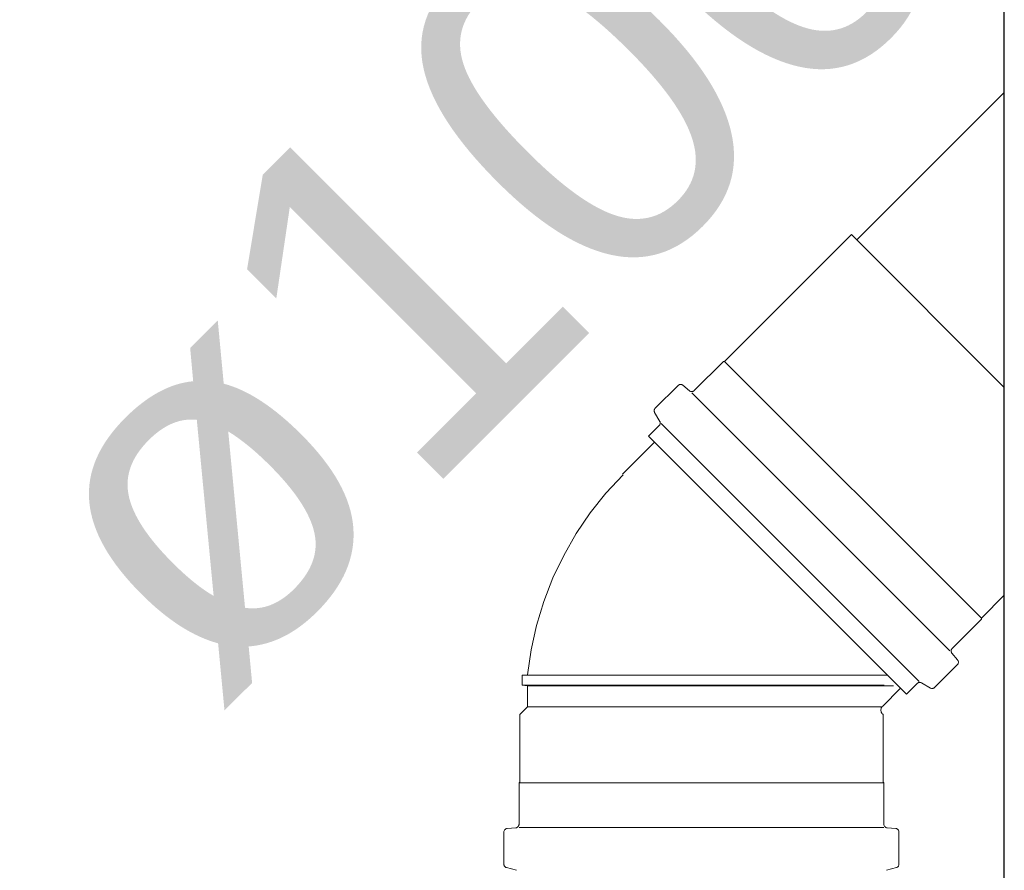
# Model space of a CAD drawing. Header units: millimetres. Extents: x 567 to 934, y -1 to 364.
# Tile 292 of 656: x 670.294 to 670.869, y 214.017 to 214.514. Entities that reach past the tile are written whole.
import ezdxf

# ---------------------------------------------------------------- set-up
doc = ezdxf.new("R2010")
doc.units = ezdxf.units.MM
doc.header["$MEASUREMENT"] = 0
doc.linetypes.add('NULL', pattern=[0])
for name, color, linetype, lineweight in [('CV-Condutos', 14, 'Continuous', 25), ('Simbolos', 14, 'Continuous', 20), ('Simbolos_int', 14, 'Continuous', 15), ('TQ-Condutos', 14, 'Continuous', 25), ('TQ-Textos conduto', 7, 'Continuous', 9)]:
    doc.layers.add(name, color=color, linetype=linetype, lineweight=lineweight)
doc.styles.add('Arial', font='arial.ttf')

msp = doc.modelspace()

# ---------------------------------------------------------------- linework, layer by layer
at = {"layer": 'CV-Condutos'}
msp.add_line((670.86871, 212.34678), (670.86871, 215.16704), dxfattribs=at)
at = {"layer": 'Simbolos'}
for p, q in [((670.70544, 214.3144), (670.77946, 214.38842)), ((670.68765, 214.29731), (670.70473, 214.3144)), ((670.70473, 214.3144), (670.70544, 214.3144)), ((670.68099, 214.30052), (670.68496, 214.2972)), ((670.66492, 214.28703), (670.67829, 214.3004)), ((670.6646, 214.28461), (670.66762, 214.27938)), ((670.66102, 214.27068), (670.6673, 214.27696)), ((670.64583, 214.24856), (670.66449, 214.26722)), ((670.81163, 214.12007), (670.66102, 214.27068)), ((670.85535, 214.16449), (670.86871, 214.17785)), ((670.83826, 214.1467), (670.85535, 214.16378)), ((670.85535, 214.16378), (670.85535, 214.16449)), ((670.84147, 214.14004), (670.83815, 214.14401)), ((670.82798, 214.12397), (670.84135, 214.13734)), ((670.59033, 214.1314), (670.58733, 214.13114)), ((670.58733, 214.12526), (670.58733, 214.13114)), ((670.59033, 214.125), (670.58733, 214.12526)), ((670.59033, 214.1126), (670.59033, 214.125)), ((670.59033, 214.125), (670.69193, 214.125)), ((670.79751, 214.11288), (670.80817, 214.12354)), ((670.81163, 214.12007), (670.81791, 214.12635)), ((670.82556, 214.12365), (670.82033, 214.12667)), ((670.58593, 214.1082), (670.59033, 214.1126)), ((670.58593, 214.0687), (670.58593, 214.1082)), ((670.79793, 214.1082), (670.79751, 214.10862)), ((670.79793, 214.0687), (670.79793, 214.1082)), ((670.58543, 214.0682), (670.58593, 214.0687)), ((670.58543, 214.04404), (670.58543, 214.0682)), ((670.79843, 214.0682), (670.79793, 214.0687)), ((670.79843, 214.04404), (670.79843, 214.0682)), ((670.57845, 214.0416), (670.58361, 214.04206)), ((670.80541, 214.0416), (670.80025, 214.04206)), ((670.57663, 214.0207), (670.57663, 214.0396)), ((670.80723, 214.0207), (670.80723, 214.0396)), ((670.57811, 214.01876), (670.58395, 214.0172)), ((670.80575, 214.01876), (670.79991, 214.0172))]:
    msp.add_line(p, q, dxfattribs=at)
for points in [[(670.68099, 214.30051), (670.68072, 214.3007), (670.68042, 214.30085), (670.68011, 214.30094), (670.67978, 214.30098), (670.67945, 214.30097), (670.67913, 214.3009), (670.67882, 214.30078), (670.67854, 214.30061), (670.67829, 214.3004)], [(670.68495, 214.2972), (670.68522, 214.29701), (670.68551, 214.29686), (670.68583, 214.29677), (670.68616, 214.29673), (670.68649, 214.29674), (670.68681, 214.29681), (670.68711, 214.29693), (670.6874, 214.2971), (670.68765, 214.29731)], [(670.66492, 214.28703), (670.66473, 214.28681), (670.66458, 214.28657), (670.66446, 214.2863), (670.66438, 214.28602), (670.66434, 214.28573), (670.66434, 214.28544), (670.66439, 214.28516), (670.66448, 214.28488), (670.6646, 214.28462)], [(670.6673, 214.27696), (670.66749, 214.27718), (670.66764, 214.27743), (670.66776, 214.27769), (670.66784, 214.27797), (670.66788, 214.27826), (670.66788, 214.27855), (670.66783, 214.27884), (670.66774, 214.27912), (670.66762, 214.27938)], [(670.64616, 214.2482), (670.6362, 214.23745), (670.62706, 214.22598), (670.61882, 214.21385), (670.61152, 214.20113), (670.6052, 214.18791), (670.59989, 214.17424), (670.59563, 214.16021), (670.59243, 214.1459), (670.59033, 214.13139)], [(670.83826, 214.1467), (670.83805, 214.14645), (670.83788, 214.14617), (670.83776, 214.14586), (670.83769, 214.14554), (670.83768, 214.14521), (670.83772, 214.14488), (670.83781, 214.14457), (670.83795, 214.14427), (670.83814, 214.144)], [(670.84135, 214.13734), (670.84156, 214.13759), (670.84173, 214.13787), (670.84185, 214.13818), (670.84192, 214.1385), (670.84193, 214.13883), (670.84189, 214.13916), (670.8418, 214.13947), (670.84165, 214.13977), (670.84146, 214.14004)], [(670.82033, 214.12667), (670.82006, 214.12679), (670.81979, 214.12688), (670.8195, 214.12693), (670.81921, 214.12693), (670.81892, 214.12689), (670.81864, 214.12681), (670.81838, 214.1267), (670.81813, 214.12654), (670.81791, 214.12635)], [(670.82557, 214.12366), (670.82583, 214.12353), (670.82611, 214.12344), (670.82639, 214.1234), (670.82668, 214.12339), (670.82697, 214.12343), (670.82725, 214.12351), (670.82752, 214.12363), (670.82776, 214.12378), (670.82798, 214.12397)], [(670.7975, 214.11286), (670.79717, 214.11246), (670.79691, 214.112), (670.79673, 214.11151), (670.79664, 214.111), (670.79664, 214.11048), (670.79673, 214.10996), (670.79691, 214.10947), (670.79717, 214.10902), (670.7975, 214.10862)], [(670.5836, 214.04204), (670.58392, 214.0421), (670.58424, 214.04221), (670.58453, 214.04237), (670.58478, 214.04257), (670.58501, 214.04281), (670.58519, 214.04309), (670.58532, 214.04339), (670.5854, 214.04371), (670.58543, 214.04404)], [(670.79843, 214.04404), (670.79845, 214.04371), (670.79853, 214.04339), (670.79867, 214.04309), (670.79885, 214.04281), (670.79907, 214.04257), (670.79933, 214.04237), (670.79962, 214.04221), (670.79993, 214.0421), (670.80025, 214.04204)], [(670.57845, 214.04159), (670.57813, 214.04153), (670.57782, 214.04143), (670.57753, 214.04127), (670.57727, 214.04107), (670.57705, 214.04082), (670.57687, 214.04055), (670.57673, 214.04024), (670.57665, 214.03993), (670.57663, 214.0396)], [(670.80723, 214.0396), (670.8072, 214.03993), (670.80712, 214.04024), (670.80699, 214.04055), (670.80681, 214.04082), (670.80658, 214.04107), (670.80633, 214.04127), (670.80604, 214.04143), (670.80572, 214.04153), (670.8054, 214.04159)], [(670.57663, 214.0207), (670.57665, 214.02041), (670.57671, 214.02012), (670.57681, 214.01985), (670.57696, 214.0196), (670.57713, 214.01937), (670.57734, 214.01916), (670.57758, 214.01899), (670.57783, 214.01886), (670.57811, 214.01877)], [(670.80574, 214.01877), (670.80602, 214.01886), (670.80628, 214.01899), (670.80651, 214.01916), (670.80672, 214.01937), (670.8069, 214.0196), (670.80704, 214.01985), (670.80714, 214.02012), (670.8072, 214.02041), (670.80723, 214.0207)]]:
    msp.add_lwpolyline(points, dxfattribs=at)
at = {"layer": 'Simbolos_int'}
for p, q in [((670.86871, 214.29917), (670.77946, 214.38842)), ((670.85535, 214.16449), (670.70544, 214.3144)), ((670.83698, 214.14541), (670.68636, 214.29603)), ((670.819, 214.12744), (670.66839, 214.27805)), ((670.80817, 214.12354), (670.66449, 214.26722)), ((670.58733, 214.13114), (670.69193, 214.13114)), ((670.80059, 214.13114), (670.69193, 214.13114)), ((670.58733, 214.12526), (670.69193, 214.12526)), ((670.79859, 214.12526), (670.69193, 214.12526)), ((670.80397, 214.125), (670.69193, 214.125)), ((670.59033, 214.1126), (670.79727, 214.1126)), ((670.58543, 214.0682), (670.79843, 214.0682)), ((670.58543, 214.04222), (670.79843, 214.04222))]:
    msp.add_line(p, q, dxfattribs=at)
at = {"layer": 'TQ-Condutos'}
msp.add_line((670.78257, 214.38531), (670.86871, 214.47144), dxfattribs=at)

# ---------------------------------------------------------------- texts
at = {"layer": 'TQ-Textos conduto', "linetype": 'NULL', "insert": (670.63441, 214.33142), "char_height": 0.2, "width": 1.2734756, "attachment_point": 8, "rotation": 45.00011, "line_spacing_factor": 0.6, "style": 'Arial'}
msp.add_mtext('ø100', dxfattribs=at)

doc.saveas('drawing.dxf')
